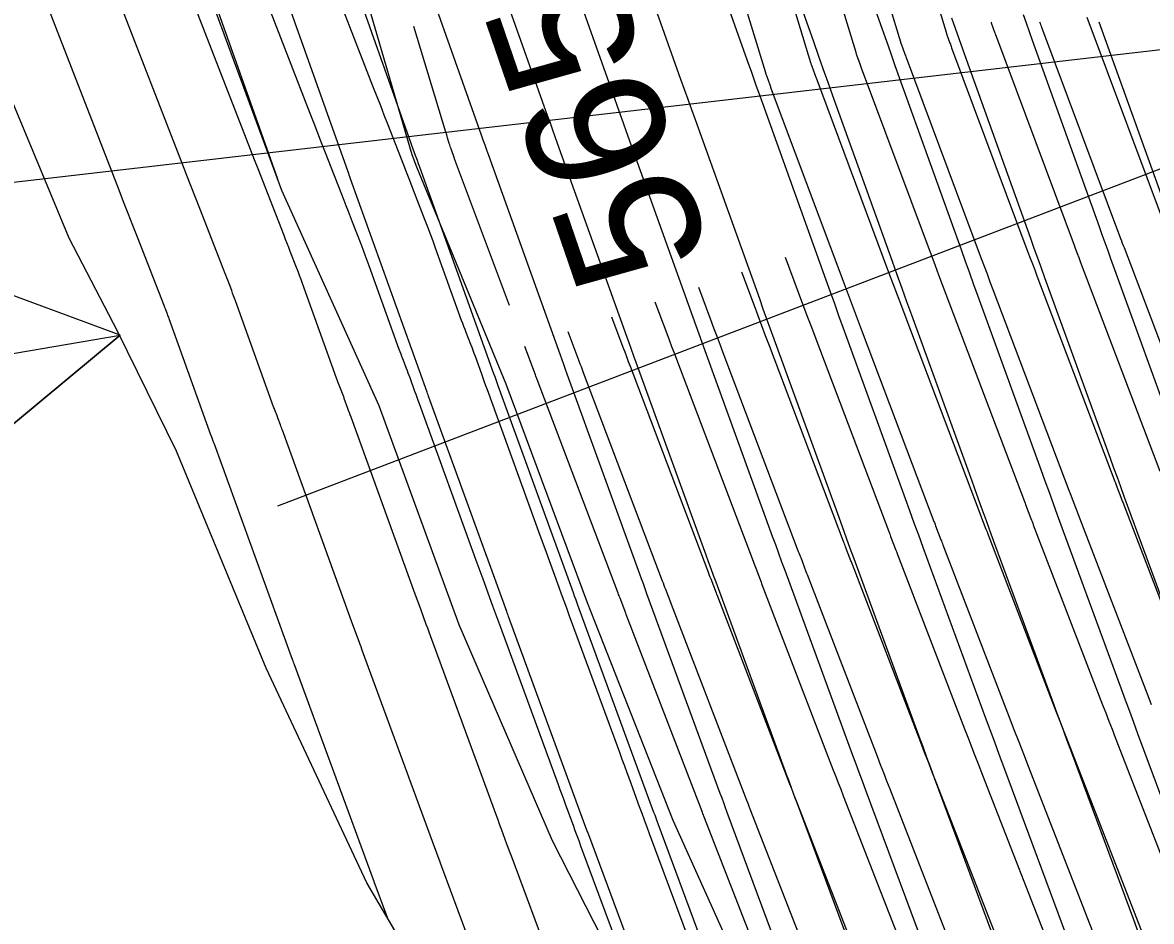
# Model space of a CAD drawing. Extents: x 954385 to 988206, y 1868364 to 1924553.
# Drawn here: x 957796.1 to 957844.9, y 1919450.97 to 1919489.82 of the extents above; entities that cross this region are included whole.
import ezdxf

# ---------------------------------------------------------------- set-up
doc = ezdxf.new("R2010")
doc.units = 0
for name, color, linetype in [('13', 7, 'Continuous'), ('16', 7, 'Continuous'), ('22', 7, 'Continuous'), ('24', 7, 'Continuous'), ('26', 7, 'Continuous'), ('6', 7, 'Continuous'), ('7', 7, 'Continuous')]:
    doc.layers.add(name, color=color, linetype=linetype)

msp = doc.modelspace()

# ---------------------------------------------------------------- linework, layer by layer
at = {"layer": '13'}
for points in [[(957834.158, 1919495.524), (957836.022, 1919489.408), (957836.027, 1919489.391), (957836.033, 1919489.374), (957836.038, 1919489.357), (957836.044, 1919489.341), (957836.191, 1919488.937), (957836.209, 1919488.887), (957836.228, 1919488.836), (957836.246, 1919488.786), (957836.265, 1919488.735), (957839.566, 1919479.899), (957839.662, 1919479.642), (957839.758, 1919479.385), (957839.855, 1919479.128), (957839.953, 1919478.871), (957843.322, 1919469.981), (957843.344, 1919469.926), (957843.407, 1919469.76), (957843.581, 1919469.304), (957843.612, 1919469.222), (957843.644, 1919469.14), (957843.675, 1919469.058), (957843.707, 1919468.976), (957846.826, 1919460.869)], [(957844.911, 1919460.335), (957844.809, 1919460.6), (957841.751, 1919468.545), (957841.723, 1919468.62), (957841.694, 1919468.695), (957841.665, 1919468.77), (957841.636, 1919468.845), (957841.406, 1919469.448), (957841.387, 1919469.499), (957841.367, 1919469.55), (957838.063, 1919478.268), (957837.935, 1919478.604), (957837.809, 1919478.94), (957837.683, 1919479.276), (957837.557, 1919479.612), (957834.312, 1919488.299), (957834.295, 1919488.345), (957834.278, 1919488.391), (957834.261, 1919488.437), (957834.244, 1919488.484), (957834.097, 1919488.887), (957834.09, 1919488.908), (957834.083, 1919488.929), (957834.076, 1919488.95), (957834.069, 1919488.972), (957832.426, 1919494.363)], [(957830.694, 1919493.203), (957832.117, 1919488.535), (957832.125, 1919488.51), (957832.133, 1919488.484), (957832.142, 1919488.459), (957832.151, 1919488.433), (957832.297, 1919488.03), (957832.312, 1919487.988), (957832.328, 1919487.946), (957832.343, 1919487.904), (957832.359, 1919487.862), (957835.548, 1919479.326), (957835.703, 1919478.91), (957835.859, 1919478.495), (957836.016, 1919478.08), (957836.173, 1919477.665), (957839.412, 1919469.119), (957839.437, 1919469.054), (957839.462, 1919468.989), (957839.692, 1919468.386), (957839.718, 1919468.318), (957839.744, 1919468.25), (957839.77, 1919468.182), (957839.796, 1919468.114), (957842.791, 1919460.331), (957842.927, 1919459.978), (957843.064, 1919459.625), (957843.201, 1919459.272), (957843.338, 1919458.92), (957846.699, 1919450.3)], [(957828.963, 1919492.042), (957830.164, 1919488.099), (957830.174, 1919488.069), (957830.183, 1919488.039), (957830.193, 1919488.009), (957830.204, 1919487.98), (957830.35, 1919487.576), (957830.364, 1919487.539), (957830.378, 1919487.501), (957830.392, 1919487.463), (957830.406, 1919487.426), (957833.539, 1919479.039), (957833.724, 1919478.544), (957833.909, 1919478.05), (957834.096, 1919477.556), (957834.282, 1919477.062), (957837.457, 1919468.688), (957837.472, 1919468.649), (957837.487, 1919468.609), (957837.502, 1919468.57), (957837.517, 1919468.53), (957837.747, 1919467.927), (957837.771, 1919467.866), (957837.794, 1919467.805), (957837.817, 1919467.744), (957837.841, 1919467.683), (957840.774, 1919460.062), (957840.944, 1919459.621), (957841.114, 1919459.18), (957841.285, 1919458.739), (957841.456, 1919458.299), (957844.738, 1919449.883)], [(957827.209, 1919490.955), (957828.212, 1919487.663), (957828.222, 1919487.628), (957828.233, 1919487.594), (957828.245, 1919487.56), (957828.257, 1919487.526), (957828.404, 1919487.123), (957828.416, 1919487.089), (957828.428, 1919487.056), (957828.44, 1919487.023), (957828.453, 1919486.989), (957831.53, 1919478.752), (957831.744, 1919478.178), (957831.96, 1919477.605), (957832.176, 1919477.032), (957832.392, 1919476.459), (957835.502, 1919468.257), (957835.519, 1919468.211), (957835.537, 1919468.164), (957835.555, 1919468.118), (957835.573, 1919468.071), (957835.803, 1919467.468), (957835.824, 1919467.414), (957835.844, 1919467.36), (957835.865, 1919467.306), (957835.886, 1919467.252), (957838.756, 1919459.793), (957838.96, 1919459.264), (957839.164, 1919458.735), (957839.369, 1919458.207), (957839.575, 1919457.679), (957842.778, 1919449.466)], [(957847.195, 1919491.295), (957847.104, 1919482.111), (957847.1, 1919481.585), (957847.095, 1919481.059), (957847.092, 1919480.533), (957847.089, 1919480.007), (957847.078, 1919477.843), (957847.054, 1919477.467), (957846.987, 1919477.331), (957846.876, 1919477.435), (957846.722, 1919477.779), (957845.623, 1919480.679), (957845.607, 1919480.72), (957845.592, 1919480.76), (957842.124, 1919490.045)], [(957847.233, 1919470.843), (957843.733, 1919480.077), (957843.695, 1919480.176), (957843.658, 1919480.275), (957843.621, 1919480.374), (957843.583, 1919480.473), (957840.171, 1919489.608), (957840.149, 1919489.667), (957840.127, 1919489.726), (957840.106, 1919489.785), (957840.084, 1919489.844)], [(957817.15, 1919477.594), (957814.781, 1919483.934), (957814.776, 1919483.948), (957814.627, 1919484.361), (957814.605, 1919484.42), (957814.585, 1919484.48), (957814.566, 1919484.539), (957814.547, 1919484.6), (957814.473, 1919484.841), (957814.437, 1919484.961), (957814.4, 1919485.082), (957813.012, 1919489.65)], [(957845.278, 1919470.412), (957841.843, 1919479.474), (957841.775, 1919479.652), (957841.708, 1919479.83), (957841.641, 1919480.008), (957841.575, 1919480.186), (957838.218, 1919489.172), (957838.198, 1919489.226), (957838.177, 1919489.281), (957838.157, 1919489.336), (957838.137, 1919489.391), (957837.991, 1919489.794), (957837.987, 1919489.807), (957837.982, 1919489.819), (957837.978, 1919489.832)], [(957829.068, 1919479.678), (957829.63, 1919478.173), (957829.819, 1919477.667), (957830.01, 1919477.16), (957830.201, 1919476.654), (957830.392, 1919476.148), (957833.546, 1919467.826), (957833.567, 1919467.773), (957833.587, 1919467.719), (957833.608, 1919467.666), (957833.628, 1919467.612), (957833.858, 1919467.009), (957833.876, 1919466.962), (957833.894, 1919466.915), (957833.912, 1919466.868), (957833.93, 1919466.821), (957836.825, 1919459.298), (957837.02, 1919458.794), (957837.214, 1919458.29), (957837.41, 1919457.786), (957837.606, 1919457.283), (957840.817, 1919449.049)], [(957838.856, 1919448.632), (957835.597, 1919456.989), (957835.43, 1919457.417), (957835.264, 1919457.845), (957835.099, 1919458.273), (957834.934, 1919458.702), (957831.975, 1919466.391), (957831.96, 1919466.43), (957831.944, 1919466.47), (957831.929, 1919466.51), (957831.914, 1919466.55), (957831.683, 1919467.153), (957831.66, 1919467.214), (957831.637, 1919467.274), (957831.614, 1919467.335), (957831.591, 1919467.395), (957828.385, 1919475.854), (957828.222, 1919476.285), (957828.06, 1919476.715), (957827.898, 1919477.146), (957827.737, 1919477.576), (957827.192, 1919479.034)], [(957825.317, 1919478.39), (957825.844, 1919476.979), (957825.976, 1919476.625), (957826.11, 1919476.27), (957826.243, 1919475.916), (957826.377, 1919475.561), (957829.636, 1919466.964), (957829.662, 1919466.897), (957829.687, 1919466.829), (957829.713, 1919466.762), (957829.739, 1919466.694), (957829.969, 1919466.091), (957829.995, 1919466.025), (957830.02, 1919465.96), (957833.042, 1919458.105), (957833.178, 1919457.753), (957833.314, 1919457.4), (957833.451, 1919457.047), (957833.588, 1919456.695), (957836.895, 1919448.215)], [(957823.441, 1919477.747), (957823.951, 1919476.382), (957824.055, 1919476.104), (957824.16, 1919475.825), (957824.265, 1919475.546), (957824.37, 1919475.268), (957827.681, 1919466.533), (957827.709, 1919466.459), (957827.738, 1919466.384), (957827.766, 1919466.31), (957827.794, 1919466.235), (957828.025, 1919465.632), (957828.045, 1919465.58), (957828.065, 1919465.529), (957831.15, 1919457.509), (957831.257, 1919457.232), (957831.364, 1919456.955), (957831.472, 1919456.678), (957831.579, 1919456.401), (957834.935, 1919447.798)], [(957821.565, 1919477.103), (957822.057, 1919475.785), (957822.133, 1919475.583), (957822.21, 1919475.38), (957822.286, 1919475.177), (957822.363, 1919474.975), (957825.726, 1919466.103), (957825.757, 1919466.021), (957825.788, 1919465.939), (957825.819, 1919465.858), (957825.85, 1919465.776), (957826.08, 1919465.173), (957826.102, 1919465.116), (957826.109, 1919465.098), (957829.259, 1919456.913), (957829.336, 1919456.711), (957829.414, 1919456.51), (957829.492, 1919456.309), (957829.571, 1919456.107), (957832.974, 1919447.381)], [(957831.042, 1919446.891), (957827.562, 1919455.814), (957827.513, 1919455.939), (957827.464, 1919456.065), (957827.416, 1919456.19), (957827.367, 1919456.316), (957824.154, 1919464.667), (957824.136, 1919464.714), (957823.905, 1919465.317), (957823.872, 1919465.406), (957823.838, 1919465.494), (957823.804, 1919465.583), (957823.771, 1919465.672), (957820.355, 1919474.681), (957820.307, 1919474.808), (957820.259, 1919474.935), (957820.212, 1919475.062), (957820.164, 1919475.188), (957819.69, 1919476.459)], [(957829.16, 1919446.27), (957825.553, 1919455.52), (957825.534, 1919455.57), (957825.514, 1919455.62), (957825.495, 1919455.67), (957825.476, 1919455.72), (957822.199, 1919464.236), (957822.176, 1919464.294), (957821.93, 1919464.939), (957821.909, 1919464.994), (957821.888, 1919465.049), (957821.867, 1919465.104), (957821.846, 1919465.159), (957818.348, 1919474.388), (957818.329, 1919474.439), (957818.309, 1919474.49), (957818.29, 1919474.541), (957818.271, 1919474.591), (957817.814, 1919475.815)]]:
    msp.add_lwpolyline(points, dxfattribs=at)
at = {"layer": '16'}
for points in [[(957933.04, 1919459.536), (957827.772, 1919435.913), (957823.706, 1919445.249), (957819.016, 1919454.445), (957814.978, 1919463.788), (957811.512, 1919473.259), (957807.305, 1919482.563), (957803.818, 1919492.03), (957800.566, 1919501.549), (957796.957, 1919510.987), (957793.5, 1919520.46), (957791.879, 1919530.345), (957791.541, 1919533.262), (957789.779, 1919540.123), (957786.564, 1919549.65), (957784.448, 1919559.424), (957782.965, 1919569.34)], [(957792.954, 1919523.791), (957793.769, 1919521.384), (957793.905, 1919520.983), (957794.041, 1919520.582), (957794.178, 1919520.181), (957794.315, 1919519.78), (957797.296, 1919511.08), (957797.307, 1919511.049), (957800.597, 1919501.557), (957800.598, 1919501.554), (957803.928, 1919492.06), (957803.932, 1919492.049), (957807.121, 1919483.063)], [(957847.477, 1919450.584), (957847.305, 1919451.047), (957847.133, 1919451.51), (957844.321, 1919459.082), (957844.143, 1919459.563), (957843.965, 1919460.044), (957843.788, 1919460.525), (957843.611, 1919461.007), (957840.847, 1919468.534), (957840.668, 1919469.023), (957840.489, 1919469.513), (957840.311, 1919470.002), (957840.133, 1919470.492), (957837.413, 1919477.983), (957837.231, 1919478.486), (957837.049, 1919478.99), (957836.867, 1919479.493), (957836.686, 1919479.996), (957834.018, 1919487.431), (957833.831, 1919487.953), (957833.645, 1919488.474), (957833.459, 1919488.996), (957833.273, 1919489.518), (957830.651, 1919496.908)], [(957844.344, 1919450.481), (957844.138, 1919451.034), (957841.458, 1919458.253), (957841.248, 1919458.82), (957841.038, 1919459.387), (957840.829, 1919459.955), (957840.62, 1919460.523), (957837.98, 1919467.714), (957837.771, 1919468.285), (957837.562, 1919468.856), (957837.354, 1919469.427), (957837.146, 1919469.998), (957834.543, 1919477.17), (957834.332, 1919477.751), (957834.122, 1919478.333), (957833.912, 1919478.914), (957833.703, 1919479.496), (957831.135, 1919486.65), (957830.926, 1919487.234), (957830.717, 1919487.817), (957830.509, 1919488.401), (957830.302, 1919488.985), (957827.754, 1919496.166)], [(957824.776, 1919495.652), (957827.426, 1919488.182), (957827.608, 1919487.671), (957827.79, 1919487.16), (957827.973, 1919486.65), (957828.156, 1919486.139), (957830.826, 1919478.699), (957831.01, 1919478.187), (957831.195, 1919477.676), (957831.379, 1919477.164), (957831.565, 1919476.653), (957834.253, 1919469.249), (957834.443, 1919468.724), (957834.635, 1919468.199), (957834.827, 1919467.674), (957835.019, 1919467.15), (957837.72, 1919459.793), (957837.915, 1919459.262), (957838.111, 1919458.73), (957838.307, 1919458.199), (957838.504, 1919457.669), (957841.229, 1919450.327)], [(957821.798, 1919495.137), (957824.551, 1919487.379), (957824.707, 1919486.941), (957824.863, 1919486.504), (957825.019, 1919486.066), (957825.176, 1919485.628), (957827.954, 1919477.89), (957828.11, 1919477.454), (957828.267, 1919477.019), (957828.425, 1919476.583), (957828.582, 1919476.148), (957831.382, 1919468.436), (957831.545, 1919467.989), (957831.707, 1919467.542), (957831.871, 1919467.096), (957832.034, 1919466.649), (957834.852, 1919458.973), (957835.018, 1919458.523), (957835.184, 1919458.074), (957835.35, 1919457.624), (957835.517, 1919457.174), (957838.366, 1919449.498)], [(957818.821, 1919494.623), (957821.676, 1919486.576), (957821.805, 1919486.211), (957821.935, 1919485.847), (957822.066, 1919485.482), (957822.196, 1919485.117), (957825.081, 1919477.081), (957825.21, 1919476.721), (957825.34, 1919476.362), (957825.47, 1919476.002), (957825.6, 1919475.643), (957828.512, 1919467.623), (957828.646, 1919467.254), (957828.78, 1919466.885), (957828.915, 1919466.517), (957829.05, 1919466.148), (957831.985, 1919458.153), (957832.121, 1919457.785), (957832.256, 1919457.417), (957832.392, 1919457.048), (957832.529, 1919456.68), (957835.503, 1919448.668)], [(957815.843, 1919494.108), (957818.8, 1919485.773), (957818.904, 1919485.482), (957819.008, 1919485.19), (957819.112, 1919484.898), (957819.217, 1919484.606), (957822.208, 1919476.272), (957822.31, 1919475.988), (957822.412, 1919475.705), (957822.515, 1919475.422), (957822.618, 1919475.138), (957825.641, 1919466.809), (957825.747, 1919466.519), (957825.853, 1919466.228), (957825.959, 1919465.938), (957826.065, 1919465.648), (957829.118, 1919457.334), (957829.223, 1919457.047), (957829.329, 1919456.76), (957829.435, 1919456.473), (957829.541, 1919456.186), (957832.64, 1919447.838)], [(957812.865, 1919493.593), (957815.925, 1919484.971), (957816.003, 1919484.752), (957816.081, 1919484.533), (957816.159, 1919484.314), (957816.237, 1919484.095), (957819.336, 1919475.463), (957819.41, 1919475.255), (957819.485, 1919475.048), (957819.56, 1919474.841), (957819.635, 1919474.634), (957822.771, 1919465.996), (957822.848, 1919465.784), (957822.925, 1919465.571), (957823.003, 1919465.359), (957823.081, 1919465.147), (957826.25, 1919456.514), (957826.326, 1919456.308), (957826.402, 1919456.103), (957826.478, 1919455.897), (957826.554, 1919455.692), (957829.777, 1919447.009)], [(957809.888, 1919493.079), (957813.05, 1919484.168), (957813.101, 1919484.022), (957813.153, 1919483.876), (957813.206, 1919483.73), (957813.258, 1919483.584), (957816.463, 1919474.654), (957816.511, 1919474.522), (957816.558, 1919474.391), (957816.605, 1919474.26), (957816.653, 1919474.129), (957819.9, 1919465.183), (957819.949, 1919465.048), (957819.998, 1919464.914), (957820.047, 1919464.78), (957820.096, 1919464.646), (957823.383, 1919455.694), (957823.429, 1919455.57), (957823.474, 1919455.446), (957823.52, 1919455.322), (957823.566, 1919455.198), (957826.914, 1919446.179)], [(957824.051, 1919445.349), (957820.578, 1919454.704), (957820.563, 1919454.746), (957820.547, 1919454.789), (957820.531, 1919454.831), (957820.516, 1919454.874), (957817.112, 1919464.146), (957817.091, 1919464.202), (957817.071, 1919464.257), (957817.05, 1919464.313), (957817.03, 1919464.369), (957813.67, 1919473.624), (957813.65, 1919473.679), (957813.63, 1919473.734), (957813.611, 1919473.789), (957813.591, 1919473.844), (957810.278, 1919483.073), (957810.252, 1919483.146), (957810.226, 1919483.219), (957810.2, 1919483.292), (957810.174, 1919483.365), (957806.91, 1919492.564)], [(957836.254, 1919490.022), (957836.413, 1919489.577), (957836.572, 1919489.131), (957836.731, 1919488.686), (957836.89, 1919488.24), (957839.67, 1919480.497), (957839.823, 1919480.071), (957839.976, 1919479.646), (957840.13, 1919479.221), (957840.284, 1919478.797), (957843.119, 1919470.986), (957843.267, 1919470.578), (957843.416, 1919470.17), (957843.565, 1919469.762), (957843.715, 1919469.354), (957846.602, 1919461.491), (957846.747, 1919461.096), (957846.892, 1919460.701), (957847.038, 1919460.306), (957847.185, 1919459.912), (957850.127, 1919451.986), (957850.266, 1919451.613), (957850.404, 1919451.24), (957850.543, 1919450.868)], [(957846.106, 1919471.48), (957843.154, 1919479.61), (957843.028, 1919479.956), (957842.903, 1919480.303), (957842.778, 1919480.65), (957842.653, 1919480.997), (957839.763, 1919489.05), (957839.631, 1919489.419), (957839.499, 1919489.788), (957839.367, 1919490.157)], [(957842.635, 1919489.859), (957845.637, 1919481.497), (957845.733, 1919481.229), (957845.83, 1919480.96), (957845.927, 1919480.692), (957846.024, 1919480.423), (957849.092, 1919471.973), (957849.181, 1919471.728), (957849.27, 1919471.483), (957849.36, 1919471.238), (957849.45, 1919470.994), (957852.583, 1919462.458), (957852.665, 1919462.236), (957852.746, 1919462.015), (957852.828, 1919461.793), (957852.911, 1919461.571), (957856.116, 1919452.937), (957856.187, 1919452.745), (957856.259, 1919452.554), (957856.33, 1919452.363), (957856.402, 1919452.172), (957859.802, 1919443.101)]]:
    msp.add_lwpolyline(points, dxfattribs=at)
at = {"layer": '22'}
msp.add_lwpolyline([(957828.416, 1919446.025), (957824.225, 1919455.325), (957820.834, 1919463.935), (957820.53, 1919464.739), (957817.005, 1919474.192), (957813.15, 1919483.569), (957812.938, 1919484.103), (957810.22, 1919493.434), (957807.931, 1919501.829), (957807.524, 1919503.077), (957804.447, 1919512.635), (957802.629, 1919519.214), (957801.76, 1919521.762), (957799.313, 1919531.46), (957797.534, 1919538.687), (957796.862, 1919541.157), (957793.622, 1919550.672), (957791.454, 1919558.45), (957791.285, 1919558.176), (957788.062, 1919567.672)], dxfattribs=at)
at = {"layer": '24'}
for points in [[(957816.295, 1919443.586), (957810.978, 1919452.642), (957806.628, 1919461.914), (957802.762, 1919471.295), (957800.226, 1919476.455), (957798.121, 1919480.502), (957794.204, 1919489.872), (957790.163, 1919499.214), (957787.298, 1919508.82), (957783.406, 1919518.195), (957780.496, 1919527.791), (957778.059, 1919537.492), (957774.195, 1919546.874), (957771.438, 1919556.504), (957770.571, 1919559.476), (957769.102, 1919566.229), (957767.746, 1919576.173)], [(957828.416, 1919446.025), (957824.225, 1919455.325), (957820.834, 1919463.935), (957820.53, 1919464.739), (957817.005, 1919474.192), (957813.15, 1919483.569), (957812.938, 1919484.103), (957810.22, 1919493.434), (957807.931, 1919501.829), (957807.524, 1919503.077), (957804.447, 1919512.635), (957802.629, 1919519.214), (957801.76, 1919521.762), (957799.313, 1919531.46), (957797.534, 1919538.687), (957796.862, 1919541.157), (957793.622, 1919550.672), (957791.454, 1919558.45), (957791.285, 1919558.176), (957788.062, 1919567.672)]]:
    msp.add_lwpolyline(points, dxfattribs=at)
at = {"layer": '26'}
for points in [[(958107.131, 1919518.928), (957780.867, 1919481.187), (957785.684, 1919484.764), (957780.867, 1919481.187), (957786.373, 1919478.804)], [(957807.131, 1919468.928), (957853.659, 1919486.695), (957849.875, 1919482.038), (957853.659, 1919486.695), (957847.735, 1919487.644)], [(957757.131, 1919468.928), (957800.322, 1919476.305), (957795.705, 1919472.473), (957800.322, 1919476.305), (957794.695, 1919478.388)]]:
    msp.add_lwpolyline(points, dxfattribs=at)
at = {"layer": '6'}
msp.add_lwpolyline([(957817.586, 1919444.278), (957814.268, 1919453.21), (957814.239, 1919453.289), (957814.21, 1919453.367), (957814.181, 1919453.446), (957814.152, 1919453.525), (957814.007, 1919453.918), (957813.95, 1919454.075), (957813.921, 1919454.154), (957810.802, 1919462.644), (957810.767, 1919462.739), (957810.732, 1919462.835), (957810.697, 1919462.931), (957810.662, 1919463.027), (957810.384, 1919463.793), (957807.332, 1919472.196), (957807.312, 1919472.253), (957807.291, 1919472.311), (957807.27, 1919472.369), (957807.249, 1919472.427), (957807.156, 1919472.685), (957807.14, 1919472.73), (957807.123, 1919472.774), (957807.106, 1919472.818), (957807.089, 1919472.863), (957807.02, 1919473.039), (957807.003, 1919473.084), (957806.986, 1919473.128), (957806.97, 1919473.172), (957806.954, 1919473.217), (957805.306, 1919477.793), (957805.266, 1919477.905), (957805.225, 1919478.016), (957805.183, 1919478.127), (957805.141, 1919478.237), (957804.969, 1919478.679), (957804.926, 1919478.789), (957804.883, 1919478.9), (957804.84, 1919479.01), (957804.797, 1919479.12), (957803.76, 1919481.777), (957803.573, 1919482.257), (957803.387, 1919482.737), (957803.2, 1919483.216), (957803.014, 1919483.696), (957800.201, 1919490.95)], dxfattribs=at)
at = {"layer": '7'}
for points in [[(957825.52, 1919448.529), (957823.208, 1919454.753), (957823.1, 1919455.046), (957822.992, 1919455.338), (957822.884, 1919455.63), (957822.776, 1919455.923), (957822.347, 1919457.093), (957822.239, 1919457.385), (957822.132, 1919457.678), (957822.025, 1919457.97), (957821.917, 1919458.263), (957819.735, 1919464.205), (957819.624, 1919464.505), (957819.515, 1919464.806), (957819.405, 1919465.107), (957819.295, 1919465.407), (957818.749, 1919466.912), (957818.421, 1919467.814), (957816.196, 1919473.942), (957816.134, 1919474.112), (957816.073, 1919474.282), (957816.011, 1919474.452), (957815.95, 1919474.622), (957815.677, 1919475.38), (957815.629, 1919475.511), (957815.581, 1919475.642), (957815.531, 1919475.773), (957815.481, 1919475.903), (957815.278, 1919476.422), (957815.228, 1919476.552), (957815.178, 1919476.683), (957815.13, 1919476.813), (957815.082, 1919476.944), (957813.956, 1919480.072), (957813.847, 1919480.373), (957813.736, 1919480.673), (957813.623, 1919480.973), (957813.508, 1919481.272), (957813.045, 1919482.465), (957812.929, 1919482.764), (957812.813, 1919483.062), (957812.697, 1919483.36), (957812.58, 1919483.658), (957811.89, 1919485.427), (957811.737, 1919485.821), (957811.583, 1919486.215), (957811.43, 1919486.609), (957811.277, 1919487.004), (957809.124, 1919492.554)], [(957806.15, 1919492.02), (957808.522, 1919485.901), (957808.687, 1919485.478), (957808.851, 1919485.056), (957809.015, 1919484.633), (957809.18, 1919484.21), (957809.986, 1919482.146), (957810.078, 1919481.91), (957810.17, 1919481.675), (957810.261, 1919481.439), (957810.353, 1919481.203), (957810.719, 1919480.26), (957810.81, 1919480.024), (957810.899, 1919479.787), (957810.987, 1919479.55), (957811.073, 1919479.313), (957812.373, 1919475.702), (957812.41, 1919475.6), (957812.448, 1919475.498), (957812.486, 1919475.396), (957812.525, 1919475.295), (957812.684, 1919474.889), (957812.723, 1919474.788), (957812.761, 1919474.686), (957812.799, 1919474.584), (957812.836, 1919474.482), (957813.049, 1919473.89), (957813.097, 1919473.758), (957813.145, 1919473.625), (957813.193, 1919473.493), (957813.241, 1919473.36), (957815.742, 1919466.474), (957815.996, 1919465.776), (957816.418, 1919464.614), (957816.502, 1919464.381), (957816.587, 1919464.149), (957816.672, 1919463.917), (957816.757, 1919463.684), (957819.252, 1919456.893), (957819.333, 1919456.672), (957819.414, 1919456.451), (957819.495, 1919456.229), (957819.577, 1919456.008), (957819.901, 1919455.123), (957819.983, 1919454.902), (957820.064, 1919454.681), (957820.146, 1919454.46), (957820.228, 1919454.239), (957822.875, 1919447.112)], [(957803.175, 1919491.485), (957805.768, 1919484.799), (957805.943, 1919484.347), (957806.119, 1919483.896), (957806.294, 1919483.445), (957806.47, 1919482.994), (957807.392, 1919480.633), (957807.459, 1919480.46), (957807.526, 1919480.287), (957807.594, 1919480.114), (957807.661, 1919479.941), (957807.93, 1919479.249), (957807.996, 1919479.075), (957808.062, 1919478.902), (957808.126, 1919478.728), (957808.19, 1919478.553), (957809.663, 1919474.46), (957809.69, 1919474.386), (957809.717, 1919474.313), (957809.745, 1919474.24), (957809.773, 1919474.167), (957809.886, 1919473.876), (957809.915, 1919473.803), (957809.942, 1919473.73), (957809.969, 1919473.657), (957809.996, 1919473.583), (957810.149, 1919473.159), (957810.183, 1919473.063), (957810.218, 1919472.968), (957810.252, 1919472.873), (957810.287, 1919472.778), (957813.063, 1919465.134), (957813.302, 1919464.477), (957813.54, 1919463.82), (957813.6, 1919463.656), (957813.66, 1919463.492), (957813.72, 1919463.328), (957813.78, 1919463.164), (957816.586, 1919455.524), (957816.641, 1919455.374), (957816.696, 1919455.224), (957816.751, 1919455.074), (957816.806, 1919454.924), (957817.027, 1919454.324), (957817.082, 1919454.174), (957817.137, 1919454.024), (957817.192, 1919453.874), (957817.248, 1919453.724), (957820.23, 1919445.695)], [(957797.226, 1919490.415), (957800.259, 1919482.594), (957800.457, 1919482.085), (957800.654, 1919481.577), (957800.852, 1919481.069), (957801.05, 1919480.561), (957802.203, 1919477.608), (957802.222, 1919477.56), (957802.24, 1919477.512), (957802.259, 1919477.464), (957802.277, 1919477.417), (957802.351, 1919477.226), (957802.37, 1919477.178), (957802.388, 1919477.13), (957802.406, 1919477.082), (957802.423, 1919477.034), (957804.244, 1919471.975), (957804.25, 1919471.959), (957804.256, 1919471.943), (957804.262, 1919471.927), (957804.268, 1919471.912), (957804.292, 1919471.849), (957804.298, 1919471.834), (957804.304, 1919471.818), (957804.31, 1919471.802), (957804.316, 1919471.786), (957804.356, 1919471.675), (957804.378, 1919471.613), (957807.715, 1919462.425), (957807.785, 1919462.233), (957807.805, 1919462.178), (957807.825, 1919462.123), (957811.255, 1919452.784), (957811.282, 1919452.71), (957811.288, 1919452.696), (957811.876, 1919451.113)]]:
    msp.add_lwpolyline(points, dxfattribs=at)

# ---------------------------------------------------------------- texts
at = {"layer": '13'}
msp.add_text('565', height=6, rotation=108.9432, dxfattribs=at).set_placement((957825.931, 1919479.734))

doc.saveas('drawing.dxf')
